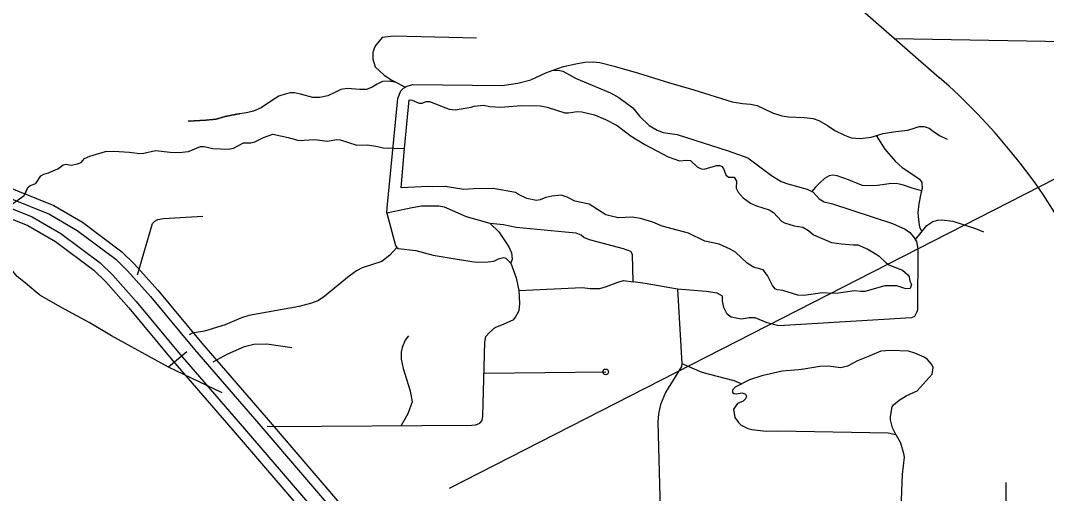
# Model space of a CAD drawing. Extents: x 1370567 to 1373900, y 377514 to 379648.
# Drawn here: x 1372612.6 to 1372869.7, y 378249.5 to 378368 of the extents above; entities that cross this region are included whole.
import ezdxf

# ---------------------------------------------------------------- set-up
doc = ezdxf.new("R2010")
doc.units = 0
doc.layers.add('Default', color=7, linetype='Continuous')

msp = doc.modelspace()

# ---------------------------------------------------------------- linework, layer by layer
at = {"layer": 'Default'}
msp.add_line((1372720.11, 378250.84), (1372909.45, 378347.63), dxfattribs=at)
for points in [[(1372680.86, 378495.34), (1372842.86, 378353.74)], [(1372726.88, 378363.58), (1372705.99, 378364.14), (1372703.25, 378363.8), (1372701.65, 378361.86), (1372701.33, 378361.28), (1372700.96, 378359.97), (1372700.96, 378358.34), (1372701.53, 378356.43), (1372703.76, 378354.29), (1372705.7, 378353.06), (1372709.07, 378351.32)], [(1372831.72, 378363.48), (1372893.06, 378362.42)], [(1372745.87, 378355.52), (1372748.7, 378356.52), (1372751.82, 378357.21), (1372754.07, 378357.6), (1372756.13, 378357.7), (1372757.79, 378357.5), (1372761.4, 378356.62), (1372767.46, 378354.86), (1372774.99, 378352.51), (1372781.35, 378350.65), (1372790.93, 378347.62), (1372793.53, 378347.23), (1372795.58, 378347.03), (1372797.24, 378346.74), (1372798.8, 378345.96), (1372801.05, 378344.88), (1372803.4, 378344.1), (1372805.06, 378343.9), (1372808.97, 378343.71), (1372811.22, 378343.51), (1372812.68, 378342.93), (1372814.84, 378341.75), (1372816.69, 378340.48), (1372819.14, 378339.31), (1372820.8, 378338.62), (1372823.14, 378338.43), (1372825.78, 378338.82), (1372828.81, 378339.7), (1372831.94, 378340.19), (1372834.97, 378340.58), (1372836.54, 378341.07), (1372837.81, 378341.46), (1372839.08, 378341.46), (1372840.35, 378341.07), (1372841.42, 378340.19), (1372843.09, 378339.11), (1372844.85, 378338.33)], [(1372704.43, 378319.72), (1372704.55, 378321.09), (1372707.15, 378348.52), (1372707.95, 378350.4), (1372708.58, 378351.06), (1372709.55, 378351.54), (1372710.98, 378352), (1372733.33, 378351.78), (1372737.22, 378352.3), (1372740.5, 378353.18), (1372744.24, 378354.89), (1372745.87, 378355.52), (1372747.41, 378355.6), (1372748.52, 378355.31), (1372751.83, 378353.51), (1372760.48, 378349.91), (1372762.59, 378348.74), (1372766.1, 378346.17), (1372767.76, 378344.02), (1372770.19, 378341.68), (1372772.13, 378340.51), (1372773.64, 378340), (1372777.15, 378339.42), (1372789.97, 378335.39), (1372794.91, 378333.64), (1372796.56, 378332.33), (1372800.79, 378329.19), (1372803.24, 378327.67), (1372804.9, 378327.07), (1372809.72, 378325.75), (1372811.29, 378324.98), (1372812.72, 378323.33), (1372814.03, 378322.61), (1372816.11, 378322.07), (1372831.13, 378317.18), (1372834.33, 378315.75), (1372835.5, 378314.89), (1372836.38, 378313.8), (1372837.15, 378312.63), (1372837.46, 378310.83), (1372837.43, 378295.56), (1372837.26, 378294.99), (1372836.66, 378293.85), (1372835.86, 378293.54)], [(1372706.75, 378352.51), (1372705.04, 378352.81), (1372703.35, 378352.72), (1372702.02, 378352.1), (1372700.78, 378351.3), (1372699.36, 378350.77), (1372697.68, 378350.77), (1372694.49, 378350.95), (1372692.89, 378350.77), (1372691.38, 378349.97), (1372689.61, 378349.17), (1372687.66, 378348.73), (1372685.88, 378348.73), (1372682.78, 378349.53), (1372681.27, 378349.88), (1372680.21, 378349.88), (1372678.96, 378349.53), (1372677.37, 378349.09), (1372675.51, 378347.93), (1372672.93, 378346.16), (1372670.98, 378345.27), (1372669.3, 378344.91), (1372666.81, 378344.56), (1372663.89, 378343.94), (1372661.67, 378343.32), (1372659.1, 378343.05), (1372654.66, 378342.78)], [(1372708.85, 378335.91), (1372710.06, 378348.15)], [(1372710.06, 378348.15), (1372710.81, 378348.06), (1372712.49, 378347.35), (1372713.29, 378347.29), (1372714.29, 378347.74), (1372715.09, 378347.77), (1372720.06, 378345.83), (1372721.51, 378345.63), (1372725.54, 378346.31), (1372726.28, 378346.59), (1372728.62, 378346.85), (1372730.25, 378346.51), (1372732.93, 378346.33), (1372738.13, 378346.73), (1372742.84, 378346.61), (1372744.64, 378346.3), (1372749, 378344.89), (1372749.92, 378344.87), (1372752.12, 378345.26), (1372753.26, 378345.18), (1372756.43, 378344.38), (1372759.22, 378343.23), (1372762.11, 378341.75), (1372765.65, 378339.03), (1372769.07, 378336.94), (1372774.92, 378333.83), (1372777.75, 378332.86), (1372779.63, 378333.03), (1372780.55, 378332.91), (1372782.2, 378331.34), (1372783.23, 378330.83), (1372783.91, 378330.8), (1372787, 378331.71), (1372787.77, 378331.68), (1372788.31, 378331.51), (1372788.82, 378330.94), (1372789.37, 378329.37), (1372790.05, 378328.77), (1372791.45, 378328.74), (1372792.02, 378327.77), (1372791.99, 378325.97), (1372792.45, 378324.97), (1372793.68, 378323.57), (1372795.53, 378322.22), (1372797.04, 378321.57), (1372800.24, 378320.57)], [(1372654.66, 378342.78), (1372659.1, 378343.05), (1372661.67, 378343.32), (1372663.89, 378343.94), (1372666.81, 378344.56), (1372667.52, 378344.66)], [(1372571.03, 378341.78), (1372620.97, 378321.66), (1372628.18, 378317.46), (1372638.06, 378310.09), (1372641.24, 378307), (1372647.07, 378300.44), (1372658.09, 378287.13), (1372674.21, 378268.54), (1372695.58, 378243.58)], [(1372663.14, 378274.73), (1372649.75, 378281.14), (1372635.42, 378289.03), (1372629.83, 378292.37), (1372622.58, 378296.26), (1372617.47, 378299.17), (1372613.87, 378302.2), (1372611.82, 378303.86), (1372600.43, 378317.65), (1372596.35, 378322.11), (1372595.67, 378323.31), (1372594.21, 378325.22), (1372592.98, 378326.28), (1372570.8, 378334.34), (1372568.38, 378335.7), (1372566.77, 378337.38), (1372564.92, 378339.78)], [(1372565.58, 378338.97), (1372615.52, 378318.85), (1372622.74, 378314.66), (1372632.62, 378307.28), (1372635.79, 378304.2), (1372641.62, 378297.64), (1372652.64, 378284.32), (1372668.76, 378265.73), (1372690.13, 378240.77)], [(1372570.15, 378339.51), (1372619.9, 378319.47), (1372626.84, 378315.43), (1372636.48, 378308.24), (1372639.48, 378305.32), (1372645.23, 378298.86), (1372656.24, 378285.55), (1372672.37, 378266.95), (1372693.75, 378241.99)], [(1372613.85, 378324.76), (1372614.48, 378326.15), (1372615.08, 378326.69), (1372616.45, 378327.15), (1372617.74, 378329.06), (1372618.51, 378329.54), (1372619.68, 378329.88), (1372621.99, 378330.85), (1372623.33, 378331.85), (1372623.99, 378331.99), (1372625.33, 378331.74), (1372626.93, 378332.08), (1372627.87, 378332.45), (1372628.7, 378333.45), (1372629.98, 378333.99), (1372633.95, 378335.18), (1372635.92, 378335.3), (1372639.98, 378335.04), (1372642.52, 378334.69), (1372643.57, 378334.81), (1372646.49, 378335.46), (1372650.11, 378335.06), (1372652.34, 378334.91), (1372654.71, 378335.17), (1372657.73, 378336.45), (1372658.68, 378336.45), (1372660.79, 378335.94), (1372664.67, 378335.82), (1372666.04, 378336.02), (1372668.52, 378337.36), (1372670.38, 378337.36), (1372671.38, 378337.61), (1372673.55, 378338.7), (1372675.89, 378339.52), (1372679.69, 378338.75), (1372682.37, 378337.95), (1372686.28, 378338.17), (1372689.54, 378337.77), (1372691.85, 378338.23), (1372692.71, 378338.14), (1372696.93, 378336.8), (1372699.61, 378336.88), (1372702.13, 378336.45)], [(1372827.02, 378339.18), (1372829.21, 378335.79), (1372831.84, 378332.75), (1372833.52, 378331.19), (1372836.45, 378329.23), (1372837.91, 378328.25), (1372838.5, 378327.47), (1372838.6, 378325.91), (1372838.21, 378324.64), (1372837.72, 378322.09), (1372837.52, 378319.94), (1372837.62, 378318.08), (1372837.91, 378316.22), (1372838.51, 378315.13)], [(1372564.71, 378336.71), (1372614.45, 378316.66), (1372621.39, 378312.63), (1372631.04, 378305.43), (1372634.03, 378302.52), (1372639.78, 378296.05), (1372650.79, 378282.75), (1372666.92, 378264.15), (1372688.3, 378239.18)], [(1372702.13, 378336.45), (1372703.5, 378336.16), (1372708.85, 378335.91)], [(1372610.4, 378321.93), (1372613.59, 378324.18), (1372614.48, 378326.15), (1372615.08, 378326.69), (1372616.45, 378327.15), (1372617.74, 378329.06), (1372618.51, 378329.54), (1372619.68, 378329.88), (1372621.99, 378330.85), (1372623.33, 378331.85), (1372623.99, 378331.99), (1372625.33, 378331.74), (1372626.93, 378332.08), (1372627.87, 378332.45), (1372628.7, 378333.45), (1372629.98, 378333.99), (1372632.5, 378334.75)], [(1372708, 378326.11), (1372708.85, 378335.91)], [(1372838.42, 378325.32), (1372836.06, 378326), (1372833.91, 378326.79), (1372832.15, 378327.18), (1372830.29, 378327.08), (1372827.36, 378326.69), (1372825.4, 378326.59), (1372823.64, 378326.69), (1372822.57, 378327.08), (1372820.12, 378328.06), (1372817.29, 378329.13), (1372816.21, 378329.23), (1372815.24, 378329.13), (1372814.06, 378328.45), (1372812.99, 378327.47), (1372811.81, 378326.3), (1372810.91, 378325.17)], [(1372790.47, 378310.7), (1372787.71, 378312.01), (1372784.08, 378312.7), (1372780.03, 378314.7), (1372773.4, 378316.47), (1372771.12, 378317.48), (1372768.01, 378318.39), (1372765.93, 378318.71), (1372762.41, 378318.54), (1372759.3, 378319.31), (1372755.11, 378322), (1372751.57, 378322.74), (1372749.63, 378323.74), (1372748.11, 378324.23), (1372745.8, 378324), (1372744.29, 378323.69), (1372742.86, 378323.09), (1372741.89, 378322.95), (1372739.52, 378323.43), (1372737.46, 378324.46), (1372736.67, 378324.95), (1372731.07, 378325.92), (1372726.16, 378325.87), (1372723.68, 378325.67), (1372719.05, 378326.39), (1372715.94, 378326.31), (1372714.66, 378326.42), (1372708, 378326.11)], [(1372835.86, 378293.54), (1372802.63, 378291.5), (1372799.72, 378292.25), (1372796.69, 378293.51), (1372795.24, 378293.51), (1372793.18, 378293.22), (1372790.73, 378293.68), (1372789.7, 378294.45), (1372788.84, 378296.14), (1372788.5, 378297.74), (1372788.53, 378298.94), (1372787.22, 378299.71), (1372784.48, 378300.14), (1372777.23, 378300.74), (1372769.2, 378302.15), (1372766.15, 378302.55), (1372765.98, 378309.4), (1372765.58, 378310.17), (1372763.7, 378310.77), (1372755.25, 378313.09), (1372753.82, 378313.66), (1372753.08, 378314.21), (1372751.85, 378314.72), (1372749.14, 378315.01), (1372736.83, 378316.13), (1372733.64, 378316.82), (1372730.33, 378317.19), (1372724.39, 378318.85), (1372718.88, 378321.22), (1372717.48, 378321.54), (1372713.14, 378321.46), (1372710.77, 378321.06), (1372704.43, 378319.72), (1372706.64, 378311.61), (1372706.94, 378311.15)], [(1372641.93, 378304.25), (1372645.72, 378317.12), (1372646.26, 378317.71), (1372647.02, 378318.19), (1372648.5, 378318.42), (1372658.32, 378319.02)], [(1372800.24, 378320.57), (1372801.33, 378319.88), (1372803.35, 378317.77), (1372804.04, 378317.34), (1372806.52, 378316.59), (1372808.69, 378316.22), (1372810.06, 378315.39), (1372811.34, 378314.28), (1372815.85, 378312.42), (1372818.37, 378312.1), (1372821.33, 378311.84), (1372822.42, 378311.79), (1372824.93, 378310.76), (1372827.07, 378309.47), (1372827.81, 378308.96), (1372829.53, 378307.27), (1372830.21, 378306.79), (1372833.64, 378305.47), (1372835.01, 378304.3), (1372835.27, 378303.78), (1372835.44, 378302.73), (1372835.89, 378301.83), (1372835.55, 378300.84), (1372834.46, 378300.82), (1372832.18, 378301.5), (1372829.21, 378301.53), (1372824.19, 378300.14), (1372823.24, 378300.11), (1372821.62, 378300.28), (1372817.59, 378299.72), (1372816.22, 378299.63), (1372813.59, 378299.78), (1372808.94, 378299.15), (1372807.43, 378299.18), (1372803.69, 378300.35), (1372802.2, 378300.53), (1372801.72, 378300.81), (1372801.06, 378301.58), (1372799.81, 378304.1), (1372798.69, 378305.58), (1372796.27, 378306.24), (1372794.7, 378307.24), (1372791.82, 378309.98), (1372790.47, 378310.7)], [(1372836.89, 378313.18), (1372839.75, 378316.63), (1372841.21, 378317.63), (1372842.46, 378318), (1372843.46, 378318.11), (1372846.26, 378317.74), (1372851.97, 378315.93), (1372853.94, 378315.05)], [(1372730.33, 378317.19), (1372732.47, 378315.1), (1372734.98, 378311.33), (1372735.66, 378309.79), (1372735.86, 378308.22), (1372735.49, 378307.25)], [(1372706.94, 378311.15), (1372705.17, 378309.24), (1372703.17, 378307.67), (1372698.26, 378306.02), (1372696.84, 378305.31), (1372694.95, 378303.97), (1372688.53, 378298.66), (1372687.1, 378297.81), (1372685.53, 378297.15), (1372682.44, 378296.39), (1372669.83, 378294.08), (1372668, 378293.48), (1372663.89, 378291.75), (1372658.78, 378290.21), (1372655.69, 378289.64), (1372654.87, 378289.29)], [(1372706.94, 378311.15), (1372707.25, 378310.92), (1372711.68, 378310.41), (1372716.02, 378309.26), (1372721.59, 378308.29), (1372726.81, 378307.49), (1372729.84, 378307.54), (1372731.26, 378307.74), (1372732.38, 378308.31), (1372733.69, 378308.62), (1372734.23, 378308.44), (1372735.49, 378307.25), (1372736.83, 378303.57), (1372737.49, 378300.34), (1372753.39, 378301.13), (1372755.36, 378300.87), (1372757.84, 378300.87), (1372759.5, 378301.33), (1372762.29, 378302.47), (1372763.69, 378302.84), (1372766.15, 378302.55)], [(1372674.45, 378266.38), (1372675.49, 378266.32), (1372725.73, 378266.62), (1372726.71, 378266.71), (1372727.69, 378267.11), (1372728.28, 378267.79), (1372728.48, 378268.87), (1372728.97, 378287.39), (1372729.26, 378288.86), (1372730.14, 378289.84), (1372731.61, 378291.12), (1372733.86, 378292), (1372736.21, 378293.08), (1372736.7, 378293.66), (1372737.58, 378295.33), (1372737.78, 378297.1), (1372737.56, 378300.35)], [(1372777.23, 378300.74), (1372778.33, 378282.1), (1372778.28, 378281.33), (1372776.7, 378278.76), (1372774.25, 378274.8), (1372772.96, 378271.8), (1372772.51, 378269.49), (1372772.33, 378267.38), (1372772.93, 378245.48), (1372772.5, 378243.48), (1372771.55, 378239.83), (1372771.38, 378228.13)], [(1372709.88, 378289.03), (1372709.05, 378287.95), (1372708.28, 378286.12), (1372708.02, 378284.92), (1372708.05, 378283.18), (1372708.48, 378280.78), (1372710.3, 378275.19), (1372710.79, 378272.5), (1372709.73, 378269.48), (1372708.02, 378266.51)], [(1372654.35, 378284.96), (1372649.75, 378281.14)], [(1372660.87, 378282.47), (1372664.58, 378284.48), (1372668.75, 378286.34), (1372671.14, 378286.88), (1372674.33, 378286.96), (1372680.63, 378286.08)], [(1372831.94, 378264.28), (1372831.14, 378265.97), (1372830.63, 378267.99), (1372830.63, 378268.82), (1372831.09, 378271.22), (1372831.4, 378271.7), (1372832.83, 378272.87), (1372834.57, 378273.98), (1372837.28, 378275.24), (1372841.08, 378279.4), (1372841.34, 378281.09), (1372840.97, 378281.83), (1372839.88, 378283.11), (1372839.11, 378283.69), (1372836.74, 378284.69), (1372835.17, 378285.14), (1372830.72, 378285.35), (1372828.21, 378285.18), (1372824.87, 378283.78), (1372822.33, 378282.73), (1372819.84, 378281.44), (1372818.21, 378281.02), (1372815.05, 378281.39), (1372812.9, 378281.31), (1372808.91, 378280.68), (1372807.57, 378280.45), (1372803.45, 378280.14), (1372798.4, 378278.98), (1372795.32, 378277.98), (1372791.69, 378276.1), (1372791.03, 378275.41), (1372791.03, 378274.84), (1372791.43, 378274.53), (1372791.95, 378274.47), (1372793.49, 378274.7), (1372794.26, 378274.38), (1372794.55, 378273.87), (1372794.32, 378273.21), (1372793.69, 378272.67), (1372792.26, 378272.04), (1372791.32, 378270.62), (1372791.63, 378268.53), (1372792.52, 378267.28), (1372793.23, 378266.62), (1372794.86, 378265.82), (1372795.91, 378265.5), (1372799.51, 378265.13), (1372802.42, 378265.21), (1372830.06, 378264.71), (1372831.94, 378264.28)], [(1372778.33, 378282.1), (1372783.36, 378279.93), (1372791.38, 378277.78), (1372793.38, 378277.01)], [(1372728.76, 378279.61), (1372759.27, 378279.95)], [(1372831.94, 378264.28), (1372833.14, 378262.17), (1372833.91, 378259.54), (1372834.05, 378258.57), (1372833.57, 378254.29), (1372832.93, 378239.42), (1372833.05, 378237.1), (1372833.27, 378236.13), (1372833.64, 378235.69)], [(1372859.55, 378252.21), (1372859.33, 378227.52)]]:
    msp.add_lwpolyline(points, dxfattribs=at)
msp.add_circle((1372759.27, 378279.95), 0.714, dxfattribs=at)
for centre, start, end in [((1372579.09, 378378.92), 48.844, 228.844), ((1372741.09, 378237.31), 10.0556, 48.844)]:
    msp.add_arc(centre, 154.64, start, end, dxfattribs=at)

doc.saveas('drawing.dxf')
